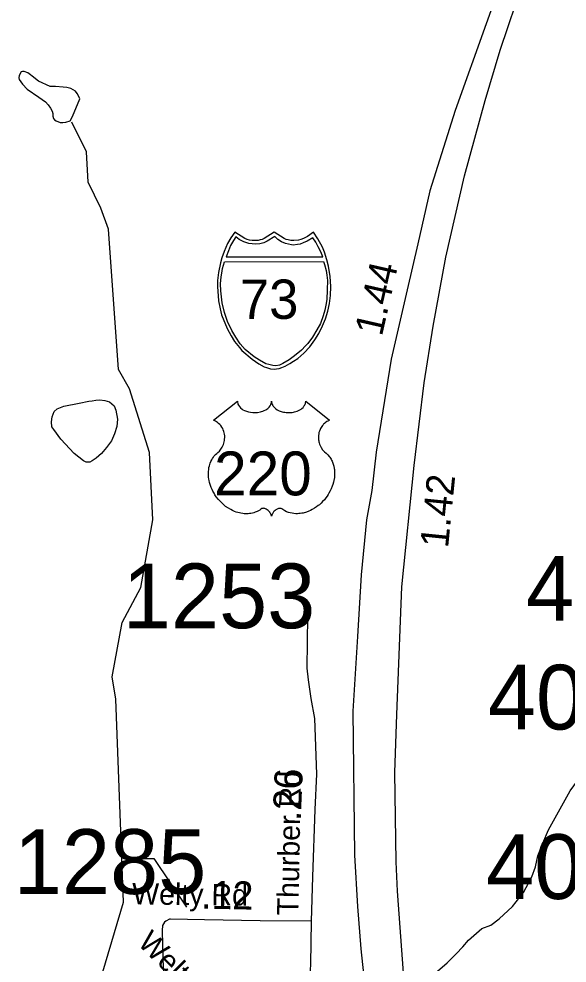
# Model space of a CAD drawing. Extents: x 1662474 to 1856135, y 779280 to 917889.
# Drawn here: x 1753449 to 1755889, y 794409 to 798611 of the extents above; entities that cross this region are included whole.
import ezdxf

# ---------------------------------------------------------------- set-up
doc = ezdxf.new("R2010")
doc.units = 0
for name, color, linetype in [('Cogo Default Point CELL', 7, 'Continuous'), ('Exist Hydrographic Misc Water Feature', 7, 'Continuous'), ('Exist Hydrographic Pond Under 1500 Sq Ft', 7, 'Continuous'), ('Exist Road Primary Interstate Divided Center Attributed', 7, 'Continuous'), ('Exist Road Primary Interstate Shield Number Label', 7, 'Continuous'), ('Exist Road Primary US Mileage Hundredths English Label', 7, 'Continuous'), ('Exist Road Primary US Shield Number Label', 7, 'Continuous'), ('Exist Road Secondary Mileage Tenths English Label', 7, 'Continuous'), ('Exist Road Secondary Type 51 Attributed', 7, 'Continuous'), ('Exist Road Secondary Type 51 Label', 7, 'Continuous'), ('Prop DGN Element Guardrail', 7, 'Continuous'), ('Prop Horizontal Alignment Tick Label', 7, 'Continuous'), ('Prop Roadway Culvert', 7, 'Continuous')]:
    doc.layers.add(name, color=color, linetype=linetype)

msp = doc.modelspace()

# ---------------------------------------------------------------- linework, layer by layer
at = {"layer": 'Exist Hydrographic Misc Water Feature'}
for points in [[(1753793.9, 794276.1), (1753913.8, 794680.7), (1753880, 795583.9), (1753864, 795682.8), (1753907.9, 795924.8), (1753991.9, 796080.6), (1754044.8, 796381.5), (1754029.9, 796680.5), (1753940.9, 796964.6), (1753891.9, 797050.9), (1753847, 797675.4), (1753814, 797768), (1753757, 797884.1), (1753750, 798018.8), (1753684, 798151.4)], [(1755302.4, 794364.5), (1755354.7, 794410.2), (1755395.1, 794449.8), (1755425.5, 794481.6), (1755449.7, 794511.4), (1755510.1, 794562.9), (1755550.1, 794578.6), (1755586.4, 794606.3), (1755646.9, 794661.8), (1755695.5, 794723.4), (1755732, 794793.2), (1755748.4, 794837), (1755758.9, 794887), (1755781.4, 794942.8), (1755805.8, 795002.6), (1755903.2, 795175.9), (1755935.6, 795219.6), (1755968, 795253.4), (1755988.1, 795285.2), (1756043.3, 795426.8), (1756051.5, 795448.7), (1756082, 795516.4), (1756114.6, 795586.2)]]:
    msp.add_lwpolyline(points, dxfattribs=at)
at = {"layer": 'Exist Hydrographic Pond Under 1500 Sq Ft'}
for points in [[(1753687.2, 798176.8), (1753719.8, 798254.6), (1753714.1, 798268.6), (1753708.1, 798278.6), (1753700.2, 798288.8), (1753690.3, 798294.8), (1753680.3, 798300.9), (1753662.2, 798305.1), (1753646.2, 798307.2), (1753612.4, 798309.4), (1753588.4, 798309.6), (1753536.5, 798334.1), (1753508.6, 798356.3), (1753500.8, 798362.4), (1753488.7, 798370.5), (1753472.7, 798376.6), (1753464.8, 798376.7), (1753458.8, 798374.7), (1753450.6, 798358.8), (1753448.8, 798348.8), (1753450.6, 798340.8), (1753464.3, 798320.7), (1753486.1, 798298.5), (1753538, 798262.1), (1753567.9, 798241.8), (1753579.6, 798227.7), (1753589.6, 798213.6), (1753597.4, 798199.6), (1753599.3, 798189.5), (1753599.3, 798177.6), (1753603.2, 798167.5), (1753607.3, 798161.4), (1753615.1, 798157.4), (1753633.1, 798149.2), (1753645, 798149.1), (1753657.1, 798151.1), (1753677, 798156.9), (1753687.2, 798176.8)], [(1753716.8, 796900.2), (1753760.8, 796909.9), (1753775, 796911.8), (1753791, 796913.6), (1753808.8, 796915.5), (1753831, 796913.3), (1753852.9, 796907.1), (1753872.8, 796888.9), (1753880.6, 796868.9), (1753888.4, 796828.9), (1753884.1, 796796.9), (1753873.8, 796764.9), (1753861.3, 796733), (1753839.2, 796703.2), (1753817, 796677.3), (1753792.8, 796655.5), (1753774.8, 796643.6), (1753764.7, 796637.8), (1753748.7, 796637.9), (1753736.7, 796644), (1753694.8, 796676.4), (1753635.4, 796740.8), (1753603.8, 796783.2), (1753596, 796795.2), (1753594.1, 796817.2), (1753596.4, 796839.2), (1753606.4, 796863.2), (1753618.5, 796875), (1753648.7, 796886.8), (1753716.8, 796900.2)]]:
    msp.add_lwpolyline(points, dxfattribs=at)
at = {"layer": 'Exist Road Primary Interstate Divided Center Attributed'}
for points in [[(1755749.2, 799169.7), (1755666.6, 798975.3), (1755391.4, 798202.9), (1755278.7, 797846.2), (1755224.3, 797609.2), (1755176.6, 797405.3), (1755106.4, 797096.6), (1755039.5, 796682), (1755020.5, 796512.5), (1754996, 796381.1), (1754972.7, 796137.4), (1754956.3, 795862.3), (1754934.7, 795530.7), (1754942.8, 794890.2), (1754956.3, 794660.6), (1754970.9, 794473), (1755023.7, 793986.5), (1755072.9, 793665.8), (1755123.9, 793379.7)], [(1755266, 793445.3), (1755227.8, 793711.3), (1755204.1, 793860.7), (1755160.8, 794366), (1755134.9, 794729.9), (1755127.6, 794859.2), (1755122.1, 795257.4), (1755131.2, 795516.1), (1755153.8, 796084), (1755207.8, 796624), (1755253.5, 796991.8), (1755292.5, 797243.7), (1755349.3, 797550.1), (1755432.6, 797912.1), (1755525.1, 798246.8), (1755591.4, 798471), (1755696.5, 798783.9), (1755803.8, 799040.2)]]:
    msp.add_lwpolyline(points, dxfattribs=at)
at = {"layer": 'Exist Road Secondary Type 51 Attributed'}
for points in [[(1754750.7, 794596.3), (1754757.4, 794792.5), (1754768.1, 795092.6), (1754774.6, 795250.3), (1754766.8, 795497.9), (1754750.4, 795587.2), (1754737.6, 795669.2), (1754732.2, 795722), (1754735.8, 795953.4)], [(1754103.7, 794596.5), (1754096.8, 794590.9), (1754088.6, 794576.6), (1754086.6, 794554.7), (1754090.2, 794426.6), (1754093.9, 794334.6), (1754097.8, 794302.7), (1754104, 794284.5), (1754111.9, 794268.6), (1754126.7, 794252.6), (1754221.2, 794156.1), (1754313.2, 794065.6), (1754395, 793985.5), (1754470.4, 793915.4)], [(1754750.7, 794596.3), (1754522.6, 794597.4), (1754274.9, 794602.1), (1754123, 794605.2), (1754118.7, 794604.6), (1754103.7, 794596.5)], [(1754474.4, 793934.1), (1754486.7, 793961.3), (1754504.4, 793983.3), (1754527.2, 794006.1), (1754580, 794063.3), (1754608.3, 794085), (1754655.1, 794140.7), (1754677.2, 794160.6), (1754693.8, 794183.9), (1754707.4, 794206.3), (1754719.4, 794232.3), (1754729.7, 794254.4), (1754739.1, 794284.7), (1754743.7, 794316.8), (1754746.1, 794350.6), (1754748.1, 794404.4), (1754750.7, 794596.3)]]:
    msp.add_lwpolyline(points, dxfattribs=at)
at = {"layer": 'Exist Road Secondary Type 51 Label'}
msp.add_lwpolyline([(1753925.7, 794874.3), (1754049.3, 794874.3), (1754195, 794657.7)], dxfattribs=at)
msp.add_lwpolyline([(1753925.7, 794874.3), (1754049.3, 794874.3), (1754195, 794657.7)], dxfattribs=at)
at = {"layer": 'Prop Horizontal Alignment Tick Label'}
msp.add_lwpolyline([(1754421.5, 796909.3), (1754421.8, 796904.9), (1754422.9, 796899.7), (1754423.7, 796897), (1754426.1, 796891.9), (1754430.2, 796885.8), (1754435.8, 796879.8), (1754442.1, 796874.6), (1754446.4, 796871.8), (1754453.6, 796867.9), (1754461.9, 796864.5), (1754471, 796861.8), (1754480.4, 796860), (1754490.6, 796858.8), (1754500.7, 796858.6), (1754511.6, 796859.4), (1754523.7, 796861.8), (1754529.3, 796863.2), (1754535.5, 796865.4), (1754541.3, 796867.7), (1754547.6, 796871.1), (1754552.7, 796874.4), (1754556.7, 796877.3), (1754562.3, 796882.7), (1754566.8, 796888.3), (1754568.7, 796891.4), (1754570.3, 796894.4), (1754572.6, 796900.8), (1754573.2, 796903.7), (1754573.6, 796909.5), (1754574, 796904.6), (1754574.5, 796901.5), (1754575.3, 796898.5), (1754576.6, 796895.3), (1754578.8, 796890.8), (1754581.3, 796887), (1754586.1, 796881.4), (1754589, 796878.7), (1754591.7, 796876.5), (1754598.9, 796871.5), (1754607.4, 796867.2), (1754611.5, 796865.4), (1754615.8, 796863.9), (1754621.2, 796862.3), (1754626.8, 796861), (1754632.3, 796860), (1754638, 796859.2), (1754643.7, 796858.8), (1754648.4, 796858.6), (1754654.2, 796858.7), (1754659.5, 796859), (1754665, 796859.6), (1754671, 796860.6), (1754675.9, 796861.7), (1754682.3, 796863.4), (1754688, 796865.5), (1754693.1, 796867.7), (1754699.7, 796871.1), (1754705.1, 796874.5), (1754708.9, 796877.6), (1754713.6, 796881.9), (1754718, 796887), (1754720.6, 796890.7), (1754722.4, 796894.5), (1754724.1, 796898.5), (1754725.1, 796902.8), (1754725.6, 796906.5), (1754725.7, 796909.7), (1754832, 796825), (1754829.5, 796824), (1754823.7, 796821.2), (1754819.1, 796818.5), (1754811.8, 796813.4), (1754808.7, 796810.5), (1754805.5, 796807.6), (1754802.7, 796804.4), (1754800.1, 796801.5), (1754797, 796797.2), (1754794.3, 796792.9), (1754791.6, 796788.2), (1754789.6, 796784.2), (1754786.3, 796775.6), (1754784.8, 796770.2), (1754783.8, 796765.6), (1754782.5, 796756.1), (1754782.2, 796751.6), (1754782.2, 796747.2), (1754782.4, 796742.5), (1754782.9, 796737.9), (1754783.7, 796733.2), (1754784.5, 796729.1), (1754785.8, 796724), (1754787.7, 796718.1), (1754790, 796712.4), (1754794.8, 796703.1), (1754801.1, 796693.7), (1754805.5, 796688.4), (1754809.9, 796683.9), (1754816.5, 796678.4), (1754820, 796675.3), (1754824.1, 796671.2), (1754830.8, 796663.5), (1754833.5, 796659.8), (1754836.2, 796655.7), (1754838.7, 796651.5), (1754841.2, 796647), (1754843.2, 796643), (1754847, 796633.9), (1754849.7, 796625.1), (1754851, 796620.4), (1754852.9, 796610), (1754853.7, 796604.9), (1754854.5, 796594.7), (1754854.5, 796582.4), (1754853.6, 796570.7), (1754851.4, 796557.1), (1754849.6, 796548.9), (1754846.8, 796539.4), (1754844.1, 796531.2), (1754839.2, 796519.1), (1754834.9, 796510.3), (1754829.3, 796500), (1754825.5, 796493.8), (1754821, 796487.1), (1754815.5, 796479.5), (1754808.9, 796471.3), (1754801.1, 796462.7), (1754794.7, 796456.3), (1754786.5, 796448.9), (1754781.4, 796444.8), (1754774.3, 796439.4), (1754764.5, 796432.9), (1754754.8, 796427.3), (1754746.6, 796423.1), (1754739.3, 796419.9), (1754729.9, 796416.3), (1754714.2, 796412), (1754708.5, 796410.8), (1754701.7, 796409.8), (1754695.4, 796409.2), (1754689.2, 796408.8), (1754681, 796408.8), (1754672.7, 796409.4), (1754664.9, 796410.6), (1754656.9, 796412.3), (1754648.4, 796414.8), (1754640.7, 796417.8), (1754632.9, 796421.6), (1754619.8, 796429.9), (1754616, 796431.9), (1754613.8, 796432.5), (1754608.7, 796432.7), (1754604, 796431.7), (1754599.1, 796429.8), (1754596.1, 796428.2), (1754592.2, 796425.6), (1754589.2, 796423.2), (1754585.5, 796419.8), (1754583, 796416.9), (1754581.1, 796414.6), (1754577.4, 796408.8), (1754576.1, 796406), (1754574.7, 796402.5), (1754573.5, 796397.2), (1754571.8, 796403.8), (1754569.9, 796408.2), (1754567.6, 796412), (1754565.3, 796415.3), (1754561.6, 796419.6), (1754558.2, 796422.8), (1754554.2, 796426.1), (1754550, 796428.6), (1754546.5, 796430.4), (1754543.4, 796431.6), (1754539.6, 796432.5), (1754536.4, 796432.8), (1754533.9, 796432.7), (1754530.3, 796431.9), (1754525.5, 796428.5), (1754521, 796425.3), (1754516, 796422.2), (1754510.1, 796419.1), (1754505.8, 796417.1), (1754500.6, 796415.1), (1754494.6, 796413.1), (1754488.1, 796411.4), (1754481.4, 796410.1), (1754475.5, 796409.1), (1754469.1, 796408.6), (1754463.4, 796408.4), (1754457.4, 796408.4), (1754451.9, 796408.9), (1754445.4, 796409.4), (1754437.4, 796410.6), (1754430.7, 796412.1), (1754423.7, 796414), (1754416.5, 796416.3), (1754408.7, 796419.2), (1754399.1, 796423.4), (1754392.4, 796426.9), (1754381.7, 796433), (1754369.3, 796441.6), (1754359.9, 796449.2), (1754353.1, 796455.4), (1754343, 796465.7), (1754337, 796472.4), (1754327.7, 796484.5), (1754321.7, 796493.2), (1754317.9, 796499.6), (1754312.2, 796509.9), (1754309.1, 796516.4), (1754305.1, 796525.8), (1754301.9, 796534.4), (1754299.3, 796542.6), (1754297.9, 796547.8), (1754295.9, 796556.9), (1754294.7, 796563.3), (1754293.5, 796572.2), (1754292.8, 796581.6), (1754292.7, 796590.2), (1754292.9, 796597.3), (1754293.7, 796605.7), (1754295.1, 796614.5), (1754296.8, 796622.1), (1754298.4, 796627.6), (1754300.6, 796634.2), (1754303.6, 796641.6), (1754307.1, 796648.6), (1754310.5, 796654.5), (1754314.7, 796660.8), (1754318.8, 796666.1), (1754324.3, 796672), (1754329.9, 796677.4), (1754335.1, 796681.6), (1754341.2, 796687.6), (1754344.4, 796691.3), (1754348.3, 796696.4), (1754351.4, 796701.1), (1754353.8, 796705.3), (1754357.1, 796711.5), (1754359, 796716.1), (1754361.4, 796723.3), (1754362.7, 796728.3), (1754363.9, 796734.8), (1754364.7, 796740.9), (1754365.1, 796748.5), (1754364.9, 796754.8), (1754364.1, 796762.1), (1754362.7, 796769.1), (1754361, 796775.3), (1754358.4, 796782.3), (1754356, 796787.5), (1754351.9, 796794.5), (1754347.4, 796800.9), (1754342.7, 796806.2), (1754338, 796810.9), (1754333.5, 796814.4), (1754329.2, 796817.5), (1754323.8, 796820.8), (1754318.5, 796823.3), (1754315.3, 796824.7)], close=True, dxfattribs=at)
at = {"layer": 'Prop Roadway Culvert'}
for points in [[(1754585.5, 797052), (1754595, 797052.9), (1754607.7, 797055.4), (1754620.1, 797059.4), (1754634.2, 797065.7), (1754655.1, 797077.2), (1754671.8, 797087), (1754691.2, 797100), (1754717.3, 797123.7), (1754743.3, 797151.2), (1754766.3, 797182.2), (1754784.6, 797211.2), (1754800.6, 797244.4), (1754814.1, 797275.3), (1754824.8, 797310.6), (1754831.8, 797344.8), (1754835.4, 797380.5), (1754837.8, 797420.1), (1754835.1, 797464.7), (1754827.3, 797510.2), (1754820.1, 797538.6), (1754809, 797572.5), (1754800, 797594.2), (1754779.2, 797632.6), (1754760.4, 797662.2), (1754733.2, 797643), (1754715.5, 797633.6), (1754704.6, 797628.7), (1754693.5, 797626.6), (1754673, 797624.1), (1754660.1, 797624.6), (1754648.1, 797627.4), (1754638, 797629.5), (1754629.8, 797633.6), (1754585.5, 797662.2), (1754541.2, 797633.6), (1754532, 797629.3), (1754522.5, 797627.4), (1754513.3, 797624.8), (1754498.2, 797624.1), (1754486.6, 797624.4), (1754474.7, 797626.6), (1754465.4, 797628.5), (1754454.8, 797633.6), (1754409.7, 797662.2), (1754392, 797636.5), (1754377.5, 797611.1), (1754362.2, 797575.2), (1754352.6, 797547.3), (1754345.8, 797524.5), (1754337.5, 797482.5), (1754333.2, 797446), (1754332.4, 797420.1), (1754337.2, 797355.6), (1754344.2, 797321.2), (1754351.4, 797293.5), (1754375.3, 797233.4), (1754393.2, 797199.8), (1754408.6, 797175.6), (1754430.2, 797148.5), (1754441.9, 797135.5), (1754486.7, 797096.3), (1754516.6, 797075.9), (1754540.5, 797063), (1754551.8, 797058.7), (1754569.4, 797053.8)], [(1754415.1, 797641.5), (1754404.1, 797624.6), (1754391.4, 797601.7), (1754381.3, 797578), (1754370.9, 797551.9), (1754802.5, 797551.7), (1754792.5, 797574.1), (1754781.7, 797596.7), (1754770.4, 797617.2), (1754756.7, 797637.1), (1754732.5, 797621.9), (1754714.9, 797613.6), (1754700.7, 797608.7), (1754688.7, 797606), (1754670.1, 797604.5), (1754661.8, 797605), (1754635.9, 797610.9), (1754618.3, 797618), (1754601.6, 797629.2), (1754588.1, 797641.9), (1754553.9, 797621.2), (1754538.8, 797614.5), (1754521.3, 797610.1), (1754502.2, 797607.7), (1754472.8, 797610.9), (1754449.7, 797618.8), (1754429.8, 797629.2)], [(1754805, 797530.4), (1754809.7, 797518.2), (1754816, 797491.2), (1754819.4, 797470.4), (1754822.8, 797446.4), (1754821.6, 797405.2), (1754819.6, 797362.7), (1754815.7, 797337.4), (1754810.5, 797314.5), (1754803.3, 797289), (1754791.8, 797255.2), (1754775.9, 797226.6), (1754756, 797194.7), (1754734.5, 797166.9), (1754725.2, 797155.3), (1754707.5, 797136.6), (1754675.3, 797110.8), (1754651.7, 797093.2), (1754623.6, 797076.5), (1754609.2, 797070.2), (1754592.6, 797066.7), (1754578.9, 797067.7), (1754562.2, 797072.1), (1754548.8, 797075.7), (1754519.4, 797091.7), (1754495.5, 797107.6), (1754455.7, 797140.2), (1754434.3, 797165.3), (1754414.2, 797194.7), (1754396.4, 797224.8), (1754377.3, 797264.5), (1754363.8, 797304.4), (1754354.1, 797347.5), (1754347.5, 797400.1), (1754346.7, 797432.2), (1754348.7, 797463), (1754351.6, 797479.2), (1754355.5, 797499.2), (1754363.4, 797530.2)]]:
    msp.add_lwpolyline(points, close=True, dxfattribs=at)

# ---------------------------------------------------------------- texts
at = {"layer": 'Cogo Default Point CELL'}
for s, p in [('4043', (1755706.4, 795933)), ('1253', (1753911.5, 795899.3)), ('4041', (1755536.7, 795448.7)), ('1285', (1753426.4, 794717)), ('4044', (1755528.8, 794694.5))]:
    msp.add_text(s, height=288, dxfattribs=at).set_placement(p)
at = {"layer": 'Exist Road Primary Interstate Shield Number Label'}
msp.add_text('73', height=175, dxfattribs=at).set_placement((1754432.7, 797275.8))
at = {"layer": 'Exist Road Primary US Mileage Hundredths English Label'}
for s, rotation, p in [('1.44', 77.1868, (1755064.6, 797194.7)), ('1.42', 84.2902, (1755359.2, 796253.7))]:
    msp.add_text(s, height=125, rotation=rotation, dxfattribs=at).set_placement(p)
at = {"layer": 'Exist Road Primary US Shield Number Label'}
msp.add_text('220', height=195, dxfattribs=at).set_placement((1754317.7, 796490.6))
at = {"layer": 'Exist Road Secondary Mileage Tenths English Label'}
msp.add_text('.12', height=125, rotation=358.9126, dxfattribs=at).set_placement((1754259.1, 794651.6))
at = {"layer": 'Exist Road Secondary Type 51 Label'}
for s, rotation, p in [('Thurber Rd', 88.9059, (1754692.8, 794620.9)), ('Welty Rd', 359.3957, (1753952.7, 794670.4)), ('Welty Rd', 315.3369, (1753973.6, 794494.4))]:
    msp.add_text(s, height=95, rotation=rotation, dxfattribs=at).set_placement(p)
at = {"layer": 'Prop DGN Element Guardrail'}
msp.add_text('.26', height=125, rotation=87.64, dxfattribs=at).set_placement((1754703.4, 795040.4))

doc.saveas('drawing.dxf')
